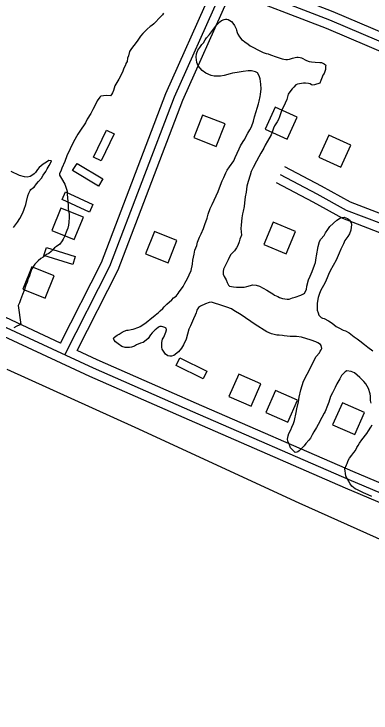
# Model space of a CAD drawing. Extents: x 3297735 to 3335592, y 670436 to 695807.
# Drawn here: x 3307973 to 3308565, y 687389 to 688547 of the extents above; entities that cross this region are included whole.
import ezdxf

# ---------------------------------------------------------------- set-up
doc = ezdxf.new("R2010")
doc.units = 0
for name, color, linetype in [('V-BLDG-OTLN', 7, 'Continuous'), ('V-DTCH-CNTR', 7, 'Continuous'), ('V-ROAD-CNTR', 7, 'Continuous'), ('V-SITE-VEGE', 7, 'Continuous')]:
    doc.layers.add(name, color=color, linetype=linetype)

msp = doc.modelspace()

# ---------------------------------------------------------------- linework, layer by layer
at = {"layer": 'V-BLDG-OTLN'}
for points in [[(3308389.5, 688356.5), (3308426, 688339.9), (3308442.5, 688376.3), (3308406.1, 688392.9)], [(3308285.9, 688379.6), (3308271.1, 688342.5), (3308308.3, 688327.6), (3308323.1, 688364.8)], [(3308105.3, 688309.6), (3308126.9, 688354.7), (3308139.6, 688348.6), (3308117.9, 688303.5)], [(3308478.1, 688309.6), (3308514.5, 688293.1), (3308531.1, 688329.5), (3308494.7, 688346.1)], [(3308113.6, 688262), (3308070.6, 688287.5), (3308077.8, 688299.6), (3308120.8, 688274)], [(3308098.3, 688218.6), (3308053, 688239.6), (3308058.9, 688252.3), (3308104.2, 688231.3)], [(3308073.3, 688173.2), (3308088.3, 688210.3), (3308051.2, 688225.3), (3308036.2, 688188.2)], [(3308439.6, 688186.6), (3308402.8, 688202.1), (3308387.3, 688165.2), (3308424.1, 688149.7)], [(3308206.3, 688186.8), (3308191.4, 688149.7), (3308228.6, 688134.8), (3308243.4, 688172)], [(3308070.7, 688132), (3308022.9, 688146.7), (3308027.1, 688160.1), (3308074.9, 688145.4)], [(3308025.2, 688076.2), (3308040.2, 688113.2), (3308003.1, 688128.2), (3307988.1, 688091.1)], [(3308248, 687977.4), (3308292.9, 687955.3), (3308286.7, 687942.7), (3308241.9, 687964.8)], [(3308329.4, 687913.5), (3308366, 687897.4), (3308382.1, 687934), (3308345.6, 687950.1)], [(3308390.4, 687886.7), (3308426.9, 687870.6), (3308443.1, 687907.1), (3308406.5, 687923.3)], [(3308501.2, 687866.2), (3308537.8, 687850.1), (3308554, 687886.6), (3308517.4, 687902.8)]]:
    msp.add_lwpolyline(points, close=True, dxfattribs=at)
at = {"layer": 'V-DTCH-CNTR'}
msp.add_lwpolyline([(3307961.7, 687958.4), (3308173.6, 687862.7), (3308445.4, 687737.1), (3308685.5, 687629.6), (3309019, 687484.6), (3309298.7, 687357.9), (3309187.4, 687165.6), (3309041.2, 686950.8), (3308924.9, 686780.6), (3308857, 686660.3), (3308720.5, 686434.7), (3308601.1, 686237.2), (3308571.3, 686194.2), (3308559.7, 686185.5), (3308542.9, 686184), (3308498.9, 686203.1), (3308308, 686287.9), (3308024.7, 686411.9), (3307787.2, 686514.1), (3307511, 686636.2)], dxfattribs=at)
at = {"layer": 'V-ROAD-CNTR'}
for points in [[(3308057.6, 687982.1), (3308131.9, 688129.4), (3308239, 688409.8), (3308313.6, 688577.1), (3308336.8, 688645), (3308436.4, 688881.4)], [(3308050.7, 688001.8), (3308118.2, 688135.5), (3308225.1, 688415.5), (3308299.6, 688582.6), (3308322.7, 688650.3), (3308416.6, 688873.1)], [(3308341.9, 688613.5), (3308501.5, 688551.2), (3308858.5, 688399.5), (3309121.8, 688283.9), (3309335.6, 688189.1), (3309555.1, 688094.4), (3309614.2, 688063.2), (3309664, 688039.3), (3309670.9, 688040.5), (3309672.9, 688041.8), (3309691.1, 688065.4)], [(3308323.7, 688604.5), (3308495.9, 688537.3), (3308852.6, 688385.7), (3309115.7, 688270.2), (3309329.6, 688175.3), (3309548.6, 688080.9), (3309607.4, 688049.8), (3309661.8, 688023.7), (3309676.5, 688026.2), (3309683.3, 688030.6), (3309703, 688056.3)], [(3308078, 687989.2), (3308145.7, 688123.3), (3308252.8, 688404.1), (3308327.6, 688571.6), (3308332.2, 688585.1)], [(3308332.2, 688585.1), (3308490.2, 688523.4), (3308846.6, 688371.9), (3309109.7, 688256.4), (3309323.6, 688161.6), (3309542.1, 688067.4), (3309600.7, 688036.4), (3309659.6, 688008.1), (3309660.6, 688008.3)], [(3309450.2, 687370.8), (3309353.8, 687417.9), (3309038.3, 687554.9), (3308809.6, 687656.6), (3308528.6, 687775.1), (3308269.9, 687887.7), (3308105.2, 687960.1), (3307953.7, 688030.2), (3307576.3, 688189.6), (3307269, 688324.7), (3306953.5, 688449.4)], [(3309443.7, 687357.4), (3309347.6, 687404.3), (3309032.3, 687541.1), (3308803.6, 687642.8), (3308522.7, 687761.3), (3308263.9, 687874), (3308099, 687946.4), (3307947.6, 688016.5), (3307570.4, 688175.8), (3307263.2, 688310.9), (3306948, 688435.5)], [(3308050.7, 688001.8), (3307959.8, 688043.9), (3307582.3, 688203.3), (3307274.8, 688338.6), (3307160.4, 688383.8)], [(3308421.5, 688294.4), (3308482.4, 688262.1), (3308530.1, 688235.8), (3308587.6, 688214), (3308649.9, 688186.3), (3308659.5, 688182.7), (3308673.3, 688182.8), (3308695.6, 688184.6), (3308732.2, 688184.3), (3308751.8, 688178.7), (3308785.3, 688168.2), (3308843.4, 688143.1), (3308953.2, 688085.7), (3309021.9, 688066.5), (3309186.7, 687994.2), (3309492.6, 687854.7), (3309573.3, 687820.2)], [(3308414.5, 688281.2), (3308475.2, 688248.9), (3308523.8, 688222.2), (3308581.9, 688200.1), (3308644.3, 688172.4), (3308656.9, 688167.7), (3308673.9, 688167.8), (3308696.2, 688169.6), (3308730, 688169.3), (3308747.5, 688164.4), (3308780.1, 688154.1), (3308837, 688129.6), (3308947.7, 688071.7), (3309016.8, 688052.3), (3309180.6, 687980.5), (3309486.5, 687841), (3309576.4, 687802.6), (3309692.9, 687747.7)], [(3308407.5, 688267.9), (3308468.1, 688235.7), (3308517.5, 688208.5), (3308576.1, 688186.2), (3308638.6, 688158.5), (3308654.2, 688152.7), (3308674.6, 688152.8), (3308696.7, 688154.6), (3308727.9, 688154.3), (3308742.5, 688150.2)], [(3308920.8, 687623.6), (3308815.5, 687670.4), (3308534.6, 687788.9), (3308275.9, 687901.5), (3308111.4, 687973.8), (3308078, 687989.2)]]:
    msp.add_lwpolyline(points, dxfattribs=at)
at = {"layer": 'V-SITE-VEGE'}
for points in [[(3308221.3, 688548.2), (3308219.4, 688545.9), (3308214.8, 688541.4), (3308206.5, 688532.5), (3308205.1, 688530.9), (3308201.6, 688528), (3308198.9, 688526.2), (3308194.1, 688521.7), (3308186.8, 688514.6), (3308183, 688510.1), (3308177.6, 688501.9), (3308172.1, 688494.8), (3308167.8, 688489.8), (3308164.6, 688484.8), (3308162.9, 688477.9), (3308161.2, 688473.9), (3308160.6, 688468.1), (3308158.7, 688464.9), (3308157.9, 688462.5), (3308155.4, 688457.2), (3308153.5, 688452.2), (3308149.9, 688444.2), (3308146.9, 688439.2), (3308140.4, 688427.8), (3308138.4, 688420.1), (3308136.8, 688416.2), (3308134.9, 688413.8), (3308133, 688411.7), (3308126.3, 688411.8), (3308117.2, 688410.8), (3308115.6, 688409.3), (3308111, 688403.2), (3308109.1, 688398.4), (3308104.2, 688388.6), (3308100.6, 688382.3), (3308094.4, 688373), (3308091.6, 688366.7), (3308089.7, 688363.2), (3308084.6, 688356.1), (3308079.1, 688348.2), (3308071.8, 688335.2), (3308060.8, 688312), (3308057.5, 688302.9), (3308052.8, 688291.8), (3308050.9, 688286.8), (3308048.7, 688282.8), (3308048.7, 688279.9), (3308052.1, 688274.5), (3308057.6, 688264.9), (3308061.4, 688253.4), (3308061.6, 688248.3), (3308063.2, 688230.2), (3308063.4, 688224.3), (3308064.6, 688215.2), (3308064.8, 688209.9), (3308064.5, 688201.9), (3308063.6, 688197.4), (3308062.7, 688192.1), (3308060.8, 688188.4), (3308057.2, 688178.3), (3308055, 688173.8), (3308053.4, 688171.2), (3308049.3, 688165.6), (3308044, 688162), (3308040.7, 688159.6), (3308037, 688155.9), (3308034.8, 688153.3), (3308031, 688150.4), (3308027.5, 688148.3), (3308021.9, 688144.4), (3308018.1, 688142.1), (3308013.6, 688138.1), (3308010.9, 688135.2), (3308008.2, 688132.6), (3308003, 688124.9), (3308001.1, 688120.4), (3308000, 688117.3), (3307998.9, 688112.7), (3307996.9, 688109), (3307995.3, 688102.7), (3307993.1, 688097.9), (3307990.3, 688089.1), (3307987.8, 688082.5), (3307984, 688073.5), (3307982.3, 688068.5), (3307980.1, 688064), (3307984.5, 688032.5)], [(3308180.2, 688028.4), (3308182.3, 688029.4), (3308190.4, 688034.1), (3308195.2, 688038.3), (3308199, 688041.2), (3308204.1, 688045.4), (3308207.1, 688048.2), (3308212.5, 688052.7), (3308215.4, 688055.3), (3308220, 688059), (3308222.2, 688061.6), (3308226.5, 688066.1), (3308234.8, 688073.5), (3308237.6, 688076.6), (3308242.1, 688079.5), (3308245.6, 688084), (3308247, 688086.6), (3308251.1, 688091.9), (3308253.5, 688095.6), (3308256.2, 688100.9), (3308258.7, 688104.8), (3308261.7, 688110.9), (3308263.4, 688114.9), (3308266.9, 688121.8), (3308269.2, 688132.7), (3308269.5, 688139.1), (3308271.8, 688148.9), (3308273.2, 688155.5), (3308276, 688163.7), (3308277.6, 688169), (3308280.9, 688177), (3308283.7, 688182.6), (3308287.5, 688191.6), (3308289.7, 688198.2), (3308293.1, 688208.8), (3308295, 688215.4), (3308298.6, 688225), (3308301.4, 688231.3), (3308311.8, 688253), (3308315.6, 688263.4), (3308318.1, 688270.5), (3308320.8, 688276.1), (3308324.1, 688283.8), (3308326.6, 688288.3), (3308330.1, 688293.8), (3308337.5, 688303.8), (3308339.6, 688309.1), (3308346.2, 688323.7), (3308348.7, 688328.5), (3308352.8, 688335.6), (3308355.5, 688339.8), (3308358.5, 688345.6), (3308360.9, 688349.6), (3308364, 688355.2), (3308366.7, 688359.9), (3308370.3, 688369.7), (3308371.7, 688376.4), (3308374.5, 688385.4), (3308376.4, 688391.2), (3308378.4, 688398.1), (3308379.7, 688402.4), (3308380.9, 688410.6), (3308381.8, 688413.5), (3308382.7, 688423.1), (3308382.2, 688430.8), (3308381.3, 688439.6), (3308379.5, 688444.4), (3308376.9, 688449.5), (3308373.5, 688451.4), (3308366.8, 688452.9), (3308361.2, 688452.9), (3308353.2, 688452), (3308349.5, 688451), (3308343.3, 688450), (3308335.3, 688449), (3308331.6, 688447.7), (3308321.4, 688444.9), (3308315.3, 688443.9), (3308305.2, 688444.1), (3308299.9, 688445.2), (3308291.4, 688449.1), (3308285.1, 688453.4), (3308278.2, 688460.9), (3308276.2, 688466.6), (3308275.2, 688475.4), (3308275.6, 688481.2), (3308278, 688487.3), (3308281, 688491.8), (3308284.8, 688496.5), (3308287.3, 688499.2), (3308290.2, 688504.2), (3308292.4, 688507.4), (3308297, 688513.2), (3308300.5, 688517.4), (3308304.3, 688522.7), (3308308.9, 688528.7), (3308314.6, 688534.2), (3308317.3, 688536.1), (3308321.6, 688537.9), (3308323.7, 688538.7), (3308326.1, 688538.6)], [(3308326.1, 688538.6), (3308328.2, 688537.8), (3308333.5, 688534.5), (3308335.9, 688532.1), (3308338.8, 688527.8), (3308341.4, 688522.7), (3308342.1, 688520.3), (3308343.1, 688516.6), (3308344.4, 688513.6), (3308347, 688509.1), (3308348.9, 688506.6), (3308350.4, 688504.7), (3308352.8, 688502.9), (3308356, 688500.7), (3308361, 688496.9), (3308364.7, 688494.4), (3308366.8, 688493.3), (3308370, 688491.4), (3308377.4, 688487.9), (3308385.9, 688483.5), (3308391.2, 688481.6), (3308394.6, 688481), (3308398.1, 688479.6), (3308407.6, 688476.3), (3308417.4, 688472.7), (3308420.1, 688472.1), (3308423.5, 688471.8), (3308426.2, 688471.8), (3308429.7, 688472), (3308434.7, 688473.8), (3308439.3, 688475.1), (3308441.7, 688475.3), (3308443.8, 688475.3), (3308447.5, 688475), (3308449.4, 688474.2), (3308457.9, 688469.8), (3308462.4, 688468.4), (3308466.4, 688467.8), (3308472.5, 688467.5), (3308480.2, 688466.8), (3308482.6, 688466.5), (3308487.1, 688464.4), (3308490, 688462.2), (3308489.2, 688459.8), (3308489.1, 688455.3), (3308488.5, 688451.8), (3308487.1, 688448.4), (3308485.2, 688445.7), (3308483.9, 688442.6), (3308481.7, 688436.7), (3308479.7, 688432.2), (3308471.2, 688429.7), (3308468.5, 688429.2), (3308466.4, 688429.5), (3308463.7, 688431.1), (3308461.1, 688431.9), (3308456, 688432.3), (3308453.1, 688432.3), (3308449.4, 688432.1), (3308443.2, 688430.8)], [(3308443.2, 688430.8), (3308440.3, 688429.5), (3308436.8, 688426.1), (3308434.1, 688423.2), (3308430, 688418), (3308427.6, 688414.5), (3308425.3, 688405.5), (3308422.6, 688399.1), (3308420.1, 688394.6), (3308416.8, 688388), (3308415.2, 688383.5), (3308413.2, 688376.6), (3308411.3, 688372.1), (3308409.4, 688368.4), (3308405.1, 688361.8), (3308403.1, 688358.1), (3308400.9, 688351.5), (3308399.3, 688347), (3308393.5, 688336.1), (3308389.2, 688329.8), (3308387, 688324.8), (3308382.4, 688316.6), (3308379.1, 688310.5), (3308375, 688303.3), (3308369.5, 688292.8), (3308366.5, 688286.1), (3308364.6, 688279.8), (3308361.2, 688269.7), (3308359.3, 688262), (3308357.8, 688251.6), (3308356.4, 688244.2), (3308355.2, 688234.4), (3308354.8, 688228), (3308353.1, 688220.3), (3308352, 688216), (3308350.9, 688209.4), (3308349.4, 688197.1), (3308349.3, 688191.8), (3308349.8, 688186.2), (3308350, 688180.6), (3308347.7, 688173.7), (3308346.6, 688169.7), (3308344.2, 688163.7), (3308342, 688159.4), (3308338.4, 688154.4), (3308335.7, 688151.8), (3308332.8, 688148.6), (3308330, 688143.6), (3308328.1, 688139.6), (3308324.6, 688133.3), (3308320.2, 688124.3), (3308319.6, 688120.6), (3308319.8, 688115.8), (3308321.6, 688112.3), (3308325, 688106.6), (3308326.3, 688102.4), (3308328.9, 688097.8), (3308330.5, 688095.9), (3308336.9, 688094.8), (3308341.7, 688094.4), (3308345.1, 688094.4), (3308349.9, 688094.6), (3308354.4, 688094.5), (3308359, 688095.5), (3308364.9, 688097.3), (3308368.6, 688098.1), (3308374.5, 688098), (3308380.3, 688096.1), (3308392.2, 688089.5), (3308396.7, 688086.5), (3308402, 688083.5), (3308404.9, 688081.4), (3308410.2, 688079.2), (3308413.3, 688077.5), (3308418.4, 688075.6), (3308425.6, 688074.7), (3308429.3, 688074.7), (3308434.9, 688076.7), (3308439.2, 688078), (3308448.3, 688081.3), (3308453.1, 688083.4), (3308454.7, 688084.7), (3308458, 688090.3), (3308458.6, 688096.1), (3308461.4, 688106.7), (3308464.1, 688112.8), (3308467.4, 688120.5), (3308471.3, 688130.8), (3308472.7, 688135.3), (3308473.9, 688143.1), (3308474.2, 688146.3), (3308477, 688161.7), (3308479.5, 688169.9), (3308481.7, 688173.9), (3308486.9, 688179.9), (3308489.6, 688184.4), (3308493.4, 688190.2), (3308496.6, 688194.7), (3308508.2, 688205.2), (3308514.1, 688209.4), (3308516.8, 688209.9)], [(3307972.5, 688193.5), (3307979.5, 688202.2), (3307983.3, 688208), (3307988, 688217.6), (3307990.2, 688223.4), (3307992.9, 688231.3), (3307994.3, 688236.4), (3307996.6, 688245.7), (3307998.2, 688250.2), (3308000.2, 688254.7), (3308001.5, 688256.5), (3308004.2, 688258.4), (3308006.6, 688260.2), (3308010.7, 688265.5), (3308014.2, 688269.4), (3308018.8, 688275.2), (3308021.8, 688280), (3308026.1, 688286.3), (3308028.3, 688290.5), (3308031.9, 688296.1), (3308033.8, 688299.8), (3308035.4, 688303.8), (3308031.2, 688304.3), (3308027.1, 688301.7), (3308021.8, 688298.1), (3308015.3, 688292.6), (3308012.6, 688289.4), (3308009.1, 688284.7), (3308006.9, 688282.3), (3308003.1, 688279.4), (3308000.5, 688277.8), (3307995.1, 688276.8), (3307990.9, 688277.4), (3307982.4, 688279.7), (3307968.9, 688286)], [(3308516.8, 688209.9), (3308520.5, 688210.4), (3308525.6, 688208.4), (3308529, 688206), (3308531.9, 688201.2), (3308532.6, 688198.2), (3308531.2, 688188.7), (3308529, 688182.8), (3308526.2, 688178.3), (3308521.6, 688171.5), (3308518.9, 688166.2), (3308514.8, 688157.2), (3308512, 688150.6), (3308506.8, 688139.4), (3308497.3, 688121.7), (3308494.5, 688115.6), (3308492.3, 688110.1), (3308488.8, 688102.1), (3308486.3, 688097.4), (3308481.7, 688089.2), (3308479.5, 688083.9), (3308477, 688077.5), (3308475.5, 688067.7), (3308475.5, 688063.1), (3308475.7, 688056.2), (3308477.2, 688051.9), (3308478.2, 688048.2), (3308481.9, 688043.9), (3308484.3, 688043), (3308487.2, 688042.5), (3308494.3, 688038.4), (3308500.4, 688034.6), (3308507, 688029.4), (3308511.5, 688027), (3308518.6, 688023.4), (3308522.4, 688022), (3308528.4, 688018.8), (3308531.3, 688016.6), (3308534, 688014.2), (3308536.9, 688012), (3308541.9, 688009), (3308546.4, 688005.5), (3308553.8, 687999.3), (3308559.3, 687995.2), (3308567.5, 687989)], [(3308437.9, 687873.5), (3308441, 687886.7), (3308442.1, 687892.6), (3308444.7, 687904.3), (3308445.8, 687912.2), (3308448.6, 687924.5), (3308452.8, 687938.8), (3308458.8, 687950.4), (3308462.1, 687956.5), (3308469.5, 687971.3), (3308474.1, 687979.3), (3308479.3, 687985.8), (3308480.6, 687988.2), (3308482.3, 687990.3), (3308483.4, 687992.7), (3308482.4, 687997.5), (3308480.8, 687999.4), (3308476.8, 688002.1), (3308473.1, 688003.8), (3308465.4, 688006.8), (3308449.8, 688011.3), (3308441.5, 688012.4), (3308430.9, 688012.8), (3308426.1, 688013.4), (3308421, 688013.8), (3308417.9, 688014.3), (3308412.5, 688014.9), (3308408.8, 688015), (3308400, 688017), (3308392.4, 688020.5), (3308372.8, 688032.5), (3308349.6, 688048.5), (3308337.7, 688055.9), (3308333.5, 688058.3), (3308326, 688061.3), (3308320.7, 688063), (3308312.5, 688065.8), (3308307.2, 688067.2), (3308300.3, 688069.7), (3308296.6, 688068.9), (3308290.4, 688066.9), (3308282.1, 688063.2), (3308278.9, 688060.6), (3308276.4, 688056.1), (3308275.3, 688051.9), (3308273.4, 688048.2), (3308270.7, 688042.1), (3308265.7, 688030.4), (3308263, 688024.6), (3308258.5, 688008.2), (3308254.4, 687998.6), (3308250.9, 687993.3), (3308245.7, 687987), (3308237.9, 687981.3), (3308234.4, 687980.2), (3308231.5, 687980.3), (3308228.1, 687980.6), (3308224.4, 687983.3), (3308222, 687986.8), (3308219.1, 687991.6), (3308218.4, 687995.1), (3308218.2, 687999.6), (3308218.2, 688002.8), (3308219.6, 688008.1), (3308221.5, 688011.8), (3308225.1, 688019.8), (3308225.9, 688023.5), (3308225.2, 688026.7), (3308223.1, 688027.8), (3308219.9, 688028.9), (3308217.5, 688029.2), (3308215.1, 688029), (3308213, 688027.9), (3308208.9, 688024.8), (3308207, 688023.5), (3308202.4, 688018.5), (3308199.7, 688015.3), (3308195.7, 688009.2), (3308192.2, 688006.4), (3308187.3, 688003), (3308183, 688001.4), (3308176.6, 687998.8), (3308172.9, 687996.8), (3308168, 687995), (3308164.6, 687994.5), (3308157.4, 687994.6), (3308152.1, 687996.2), (3308145.7, 688000.6), (3308141.8, 688003.8), (3308139.4, 688006.5), (3308138.4, 688010), (3308140, 688011.8), (3308144.1, 688014.7), (3308147.6, 688016.8), (3308152.4, 688019.9), (3308155.9, 688021.5), (3308160.2, 688023), (3308162.6, 688023.3), (3308167.6, 688024.3), (3308170.6, 688025), (3308180.2, 688028.4)], [(3307984.5, 688032.5), (3307978.1, 688029.6), (3307973, 688027)], [(3308565, 687902.4), (3308564, 687906.4), (3308563.8, 687909.4), (3308563.8, 687913.9), (3308563.1, 687917.4), (3308560.5, 687926.5), (3308556.1, 687934), (3308552.7, 687938.3), (3308546.1, 687944.8), (3308541.9, 687948.5), (3308537.2, 687952.3), (3308532.1, 687954.8), (3308524.7, 687955.7), (3308521.7, 687953.9), (3308516.1, 687947.8), (3308513.3, 687942.5), (3308508.2, 687934.1), (3308505.4, 687928), (3308500.8, 687919.3), (3308497.5, 687913.4), (3308494.7, 687903.9), (3308492.8, 687898.1), (3308488.9, 687888.5), (3308487.3, 687885.6), (3308483.5, 687878.2), (3308477.2, 687866.8), (3308474.2, 687862.1), (3308469.8, 687854.7), (3308467.1, 687849.6), (3308464.6, 687844.1), (3308461.9, 687840.7), (3308456.8, 687835.1), (3308453.8, 687831.4), (3308445.5, 687823.3), (3308443.6, 687821.7), (3308441.7, 687820.9), (3308439.3, 687820.7), (3308434.8, 687825), (3308431.4, 687828), (3308429.6, 687833.3), (3308426.8, 687839.2), (3308426.5, 687842.4), (3308427.4, 687848), (3308428.8, 687851.7), (3308431.8, 687858.1), (3308433.5, 687862.3), (3308436.2, 687868.7), (3308437.9, 687873.5)], [(3308566.2, 687747.4), (3308560.1, 687750.2), (3308552.2, 687753.5), (3308542.1, 687758.4), (3308538.4, 687760.3), (3308533.1, 687764.9), (3308530.3, 687768.7), (3308523.2, 687781.5), (3308522.2, 687786.1), (3308521.7, 687789.3), (3308521.5, 687793.3), (3308524.3, 687800.2), (3308525.4, 687802.5), (3308527, 687807.1), (3308528.9, 687811), (3308532.7, 687816), (3308536.2, 687820.2), (3308539, 687823.9), (3308541.2, 687828.7), (3308543.6, 687832.1), (3308545.5, 687835.8), (3308549.6, 687841.6), (3308557.7, 687851.9), (3308560.7, 687856.2), (3308564.5, 687862.5), (3308566.4, 687866.2)]]:
    msp.add_lwpolyline(points, dxfattribs=at)

doc.saveas('drawing.dxf')
